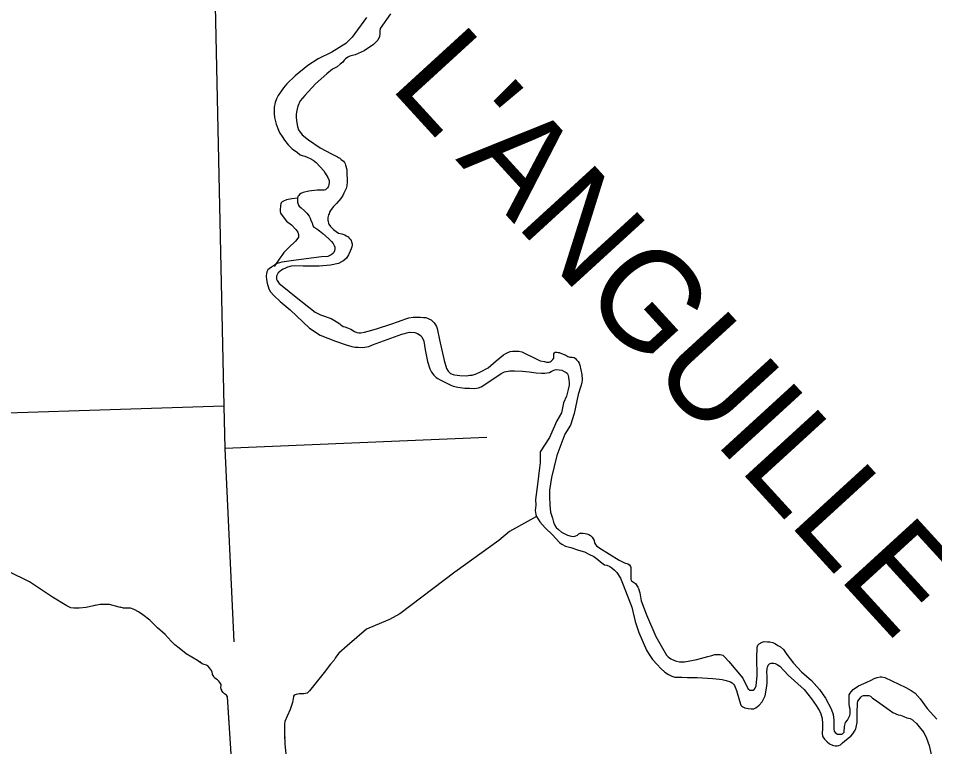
# Model space of a CAD drawing. Extents: x 1084508 to 1142749, y 1057638 to 1093403.
# Drawn here: x 1135571 to 1137107, y 1075738 to 1076958 of the extents above; entities that cross this region are included whole.
import ezdxf

# ---------------------------------------------------------------- set-up
doc = ezdxf.new("R2010")
doc.units = 0
for name, color, linetype in [('Level 35', 7, 'Continuous'), ('Level 4', 7, 'Continuous'), ('Level 43', 7, 'Continuous'), ('Level 5', 7, 'Continuous'), ('Level 9', 7, 'Continuous')]:
    doc.layers.add(name, color=color, linetype=linetype)

msp = doc.modelspace()

# ---------------------------------------------------------------- linework, layer by layer
at = {"layer": 'Level 35'}
for points in [[(1136038.6, 1076657.3), (1136029.4, 1076655.9), (1136020.1, 1076654.2), (1136015.2, 1076652.2), (1136013, 1076650.9), (1136011.4, 1076649.3), (1136010.8, 1076647.6), (1136010.2, 1076645.6), (1136010, 1076642.9), (1136009.4, 1076638.7), (1136009.4, 1076635), (1136010.2, 1076631.7), (1136012.7, 1076628.1), (1136020.5, 1076618.3), (1136028.6, 1076612.5), (1136035.9, 1076604.4), (1136039.2, 1076599.9), (1136040.3, 1076596.3), (1136040.3, 1076591.5), (1136039.2, 1076589.9), (1136035.3, 1076585.1), (1136024.2, 1076574.2), (1136015.8, 1076565.9), (1136012.5, 1076561.1), (1136009.1, 1076556.4), (1135999.4, 1076542.7)], [(1136439, 1076123.7), (1136394.1, 1076098.6), (1136376.3, 1076083.6), (1136302.6, 1076030.2), (1136210.2, 1075960.6), (1136192.8, 1075951.3), (1136168.9, 1075941.2), (1136154.6, 1075935.1), (1136138.4, 1075920.8), (1136121.7, 1075906.8), (1136108.2, 1075894.8), (1136102.4, 1075887.5), (1136100.1, 1075882.9), (1136093.9, 1075876.3), (1136083.1, 1075862.4), (1136058.9, 1075831.6), (1136056.6, 1075829.2), (1136055.1, 1075827.9), (1136052.2, 1075826.9), (1136049.2, 1075826.5), (1136046.4, 1075826.5), (1136041.6, 1075826.4), (1136039.1, 1075825.9), (1136036.7, 1075825.5), (1136034.5, 1075825), (1136033.3, 1075824.2), (1136032.2, 1075822.8), (1136031.7, 1075821.1), (1136031.3, 1075819), (1136031.1, 1075815.3), (1136030.2, 1075811.8)]]:
    msp.add_lwpolyline(points, dxfattribs=at)
at = {"layer": 'Level 4'}
msp.add_lwpolyline([(1135900, 1077005.7), (1135915.2, 1076308.8), (1135916.8, 1076237.6), (1135932.2, 1075913.8)], dxfattribs=at)
at = {"layer": 'Level 43'}
for points in [[(1135916.3, 1075826.5), (1135914.3, 1075828.7), (1135912.1, 1075831.7), (1135911.6, 1075832.8), (1135910.7, 1075834.2), (1135910.2, 1075837.3), (1135910.7, 1075840.3), (1135910.7, 1075842.2), (1135909.6, 1075843.9), (1135908.3, 1075845.6), (1135907.1, 1075847.5), (1135904.7, 1075850), (1135901.6, 1075851.9), (1135899.4, 1075853.6), (1135898.3, 1075855.5), (1135896.1, 1075859.1), (1135896.1, 1075860.2), (1135895.8, 1075862.7), (1135894.4, 1075865.5), (1135891.4, 1075869.9), (1135888.4, 1075873.2), (1135886.1, 1075874.6), (1135882.3, 1075875.7), (1135879, 1075877.1), (1135871.2, 1075882.3), (1135852.1, 1075893.7), (1135840.3, 1075902.8), (1135832.8, 1075908.4), (1135826.7, 1075915), (1135816.8, 1075926.1), (1135804.1, 1075937.1), (1135791.1, 1075950.1), (1135779.7, 1075958.7), (1135772, 1075964), (1135765.1, 1075967.6), (1135758.7, 1075970), (1135756.5, 1075970), (1135752.9, 1075970), (1135747.1, 1075970), (1135739.9, 1075972), (1135723.6, 1075976.1), (1135707.9, 1075976.1), (1135696.5, 1075974.2), (1135684.7, 1075971.2), (1135673, 1075970), (1135663.6, 1075970.3), (1135658.7, 1075970.6), (1135652.3, 1075973.9), (1135628.3, 1075988.6), (1135589.6, 1076014), (1135554.2, 1076031.7)], [(1135700.5, 1075974.9), (1135696.5, 1075974.2), (1135684.7, 1075971.2), (1135673, 1075970), (1135663.6, 1075970.3), (1135658.7, 1075970.6), (1135652.3, 1075973.9), (1135628.3, 1075988.6), (1135589.6, 1076014), (1135589.3, 1076014.2)], [(1135840.3, 1075902.8), (1135840.3, 1075902.8), (1135832.8, 1075908.4), (1135826.7, 1075915), (1135816.8, 1075926.1), (1135804.1, 1075937.1), (1135791.1, 1075950.1), (1135779.7, 1075958.7), (1135772, 1075964), (1135765.1, 1075967.6), (1135758.7, 1075970), (1135756.5, 1075970), (1135752.9, 1075970), (1135747.1, 1075970), (1135741.2, 1075971.6)], [(1135910.6, 1075834.8), (1135910.2, 1075837.3), (1135910.7, 1075840.3), (1135910.7, 1075842.2), (1135909.6, 1075843.9), (1135908.3, 1075845.6), (1135907.1, 1075847.5), (1135904.7, 1075850), (1135901.6, 1075851.9), (1135899.4, 1075853.6), (1135898.3, 1075855.5), (1135896.1, 1075859.1), (1135896.1, 1075860.2), (1135895.8, 1075862.7), (1135894.4, 1075865.5), (1135891.4, 1075869.9), (1135888.4, 1075873.2), (1135886.1, 1075874.6), (1135882.3, 1075875.7), (1135879, 1075877.1), (1135874.7, 1075880)], [(1135924.2, 1075777), (1135921.5, 1075821.5), (1135919.9, 1075824.2), (1135916.3, 1075826.5), (1135914.3, 1075828.7), (1135912.1, 1075831.7), (1135911.6, 1075832.8), (1135910.7, 1075834.2), (1135910.6, 1075834.8)], [(1135929, 1075700), (1135921.5, 1075821.5), (1135919.9, 1075824.2), (1135916.3, 1075826.5)], [(1136030.2, 1075811.8), (1136026.6, 1075800.3), (1136021.3, 1075789.1), (1136017.5, 1075780), (1136017.1, 1075776), (1136016.8, 1075757.7), (1136017.7, 1075742.9), (1136021.4, 1075702.7), (1136023.2, 1075675.2), (1136022.3, 1075629), (1136024, 1075625), (1136024.5, 1075621.3), (1136025.3, 1075617), (1136026.9, 1075612.6), (1136029.3, 1075608.4), (1136033.4, 1075602.5), (1136041.9, 1075593.2), (1136051.1, 1075581.8), (1136051.9, 1075579.4), (1136052.2, 1075575), (1136052.2, 1075570), (1136052.2, 1075564.4), (1136050.8, 1075536.2), (1136049.5, 1075504.9)], [(1136030.2, 1075811.8), (1136026.6, 1075800.3), (1136021.3, 1075789.1), (1136017.5, 1075780), (1136017.1, 1075776), (1136016.8, 1075757.7), (1136017.2, 1075752.2)]]:
    msp.add_lwpolyline(points, dxfattribs=at)
at = {"layer": 'Level 5'}
for points in [[(1135915.2, 1076308.8), (1135360.8, 1076290.8)], [(1136355.8, 1076256.3), (1135916.8, 1076237.6)]]:
    msp.add_lwpolyline(points, dxfattribs=at)
at = {"layer": 'Level 9'}
for points in [[(1136194.3, 1076965.7), (1136177.3, 1076941.1), (1136176.8, 1076937.5), (1136176.8, 1076932.6), (1136176.2, 1076927.8), (1136173.1, 1076921.9), (1136165.8, 1076914.8), (1136150.2, 1076903.8), (1136135.6, 1076897.3), (1136126.2, 1076894.8), (1136122.8, 1076893.1), (1136118.9, 1076890.8), (1136116.9, 1076888.3), (1136114.7, 1076885.2), (1136110.4, 1076881.5), (1136105.1, 1076877), (1136097.4, 1076873.3), (1136087.8, 1076865.4), (1136068.9, 1076848.4), (1136050.8, 1076829.2), (1136043.2, 1076819.9), (1136039.3, 1076811.4)], [(1136154.1, 1076959.6), (1136130.2, 1076926.9), (1136119.5, 1076916), (1136096.4, 1076901.6), (1136073.1, 1076890.6), (1136055.8, 1076879.3), (1136034.6, 1076862), (1136021, 1076848.5), (1136015.4, 1076842), (1136010, 1076834.7), (1136006.2, 1076829.1), (1136003.7, 1076823.6), (1136001.2, 1076817.6), (1135999.6, 1076809.5), (1135999.4, 1076805.7), (1135999.4, 1076802.2), (1135999.4, 1076798.4), (1136000, 1076792), (1136001, 1076788), (1136002.9, 1076781.1), (1136006.6, 1076771.1), (1136009.1, 1076766.1), (1136012.9, 1076760.5), (1136017.1, 1076754), (1136022.9, 1076746.5), (1136029.8, 1076740), (1136038.5, 1076733.4), (1136043.3, 1076729.6), (1136046.6, 1076728.4), (1136048.5, 1076728.2), (1136050.8, 1076727.5), (1136054.8, 1076725.9), (1136060, 1076723.4), (1136064.8, 1076720.7), (1136070, 1076717.1), (1136082.6, 1076702.9), (1136084.8, 1076698.8), (1136089.3, 1076691.6), (1136091.6, 1076686.5), (1136091.8, 1076684.5), (1136092, 1076682.7), (1136091.4, 1076679.9), (1136090.7, 1076677.3), (1136090.2, 1076676.3), (1136089.1, 1076674.5), (1136088, 1076673.2), (1136086.9, 1076671.9), (1136085.5, 1076671), (1136083.3, 1076670.3), (1136081.2, 1076670.3), (1136077.4, 1076670.7), (1136071.9, 1076670.5), (1136057.7, 1076668.9), (1136048, 1076666.3), (1136044.1, 1076664.8), (1136042.3, 1076663.2), (1136040.9, 1076661.8), (1136039.3, 1076659.6), (1136038.6, 1076657.3), (1136038.4, 1076655.5), (1136038.4, 1076653.5), (1136038.9, 1076650.6), (1136040.3, 1076645.6), (1136041.5, 1076643.5), (1136044.7, 1076640.9), (1136050.6, 1076635.8), (1136054.2, 1076631.8), (1136058.5, 1076626.9), (1136059.7, 1076623.7), (1136060.9, 1076619.6), (1136063.2, 1076615.6)], [(1136039.3, 1076811.4), (1136037.3, 1076804.1), (1136036.7, 1076797.8), (1136036.7, 1076791.9), (1136037.3, 1076783.4), (1136038.4, 1076776.9), (1136040.1, 1076771.6), (1136046.6, 1076763.4), (1136057.3, 1076754.6), (1136076.8, 1076741.3), (1136095.5, 1076731.4), (1136102.5, 1076727.8), (1136105.9, 1076726.3), (1136107.3, 1076725.5), (1136109.6, 1076724.1), (1136112.1, 1076722.1), (1136115.5, 1076719), (1136117.2, 1076716.7), (1136118.3, 1076714.5), (1136119.2, 1076712.2), (1136121.2, 1076704.9), (1136121.4, 1076701.5), (1136121.4, 1076695.8), (1136122, 1076690.7), (1136122, 1076684.2), (1136121.2, 1076677.7), (1136120, 1076673.5), (1136116.6, 1076665.3), (1136114.9, 1076661.3), (1136111.3, 1076656.5), (1136104.2, 1076648.1), (1136099.1, 1076643), (1136094.9, 1076638.2), (1136093.8, 1076636.2), (1136092.4, 1076633.6), (1136091.8, 1076631.1), (1136090.7, 1076629.1), (1136090.1, 1076627.1), (1136089.5, 1076624.9), (1136089.5, 1076622.6), (1136089.5, 1076620.1), (1136090.1, 1076617.3), (1136090.9, 1076615), (1136091.2, 1076613.3), (1136093.8, 1076609.6), (1136098.8, 1076604.8), (1136103.6, 1076601.1), (1136107.3, 1076598.6), (1136110.4, 1076597.8), (1136113, 1076597.5)], [(1136063.2, 1076615.6), (1136064.6, 1076610.5), (1136066.2, 1076608.3), (1136071.3, 1076605.5), (1136075.7, 1076602.1), (1136081, 1076597.7), (1136090.8, 1076589.6), (1136095.5, 1076584.6), (1136098.6, 1076581.2), (1136100.2, 1076577.6), (1136101.1, 1076575.1), (1136101.1, 1076572.6), (1136100.5, 1076568.7), (1136099.7, 1076565.9), (1136098, 1076564.5), (1136095.2, 1076562), (1136092.7, 1076560.9), (1136089.4, 1076559.5), (1136079.1, 1076558.9), (1136032, 1076552.8), (1136012.2, 1076550), (1136004.7, 1076547.7), (1136000.2, 1076545), (1135995.2, 1076541.6), (1135991, 1076538.5), (1135989.1, 1076536.9), (1135987.4, 1076533.8), (1135986.8, 1076530.7), (1135986.3, 1076526.3), (1135986.8, 1076520.7), (1135987.7, 1076514.8), (1135990.7, 1076505.4), (1135993.2, 1076500.1), (1135999.1, 1076494.2), (1136009.4, 1076484.2), (1136026.4, 1076469.9), (1136058.7, 1076439.3), (1136076.6, 1076427.8), (1136102.2, 1076417.5), (1136120, 1076411.6), (1136129.8, 1076408.8), (1136135.1, 1076407.7), (1136140.1, 1076407.5), (1136146.8, 1076406.9), (1136151.5, 1076407.5), (1136158.2, 1076408.6), (1136164.3, 1076411.1), (1136176.9, 1076415.8), (1136213.6, 1076429.2), (1136226.2, 1076432.3)], [(1136113, 1076597.5), (1136118, 1076595.8), (1136120, 1076594.1), (1136123.7, 1076592.1), (1136125.4, 1076590.1), (1136126.8, 1076588.4), (1136128.5, 1076586.2), (1136129.3, 1076583.9), (1136130.5, 1076580.5), (1136130.5, 1076578.3), (1136129.9, 1076575.4), (1136128.5, 1076572), (1136127.1, 1076568.1), (1136124, 1076561.9), (1136120.6, 1076556.5), (1136116.6, 1076552.8), (1136114.9, 1076551.4), (1136112.4, 1076550.3), (1136107.3, 1076547.7), (1136094, 1076544.9), (1136074.8, 1076542.9), (1136048, 1076542.9), (1136033.1, 1076543.5), (1136028.3, 1076543.2), (1136022, 1076541.5), (1136018.7, 1076539.8), (1136014.4, 1076538.1), (1136011.6, 1076536.4), (1136009.1, 1076534.4), (1136006.2, 1076531.9), (1136005.1, 1076529.6), (1136003.7, 1076526.3), (1136003.3, 1076525.2), (1136003.2, 1076524.2), (1136003.2, 1076523.4), (1136003.2, 1076522.4), (1136003.5, 1076521.4), (1136004.4, 1076519.4), (1136008, 1076514.2), (1136012.9, 1076510.3), (1136036.7, 1076491.4), (1136068.1, 1076466.2), (1136077.2, 1076461.6), (1136095.2, 1076455.4), (1136103.3, 1076450.5), (1136109.6, 1076446.3), (1136111.2, 1076444.6), (1136115.1, 1076442), (1136118, 1076441.4), (1136122.3, 1076440), (1136128.2, 1076437.4), (1136134, 1076433.8)], [(1136196.7, 1076446.3), (1136206.1, 1076449.8), (1136213.9, 1076452.4), (1136220.3, 1076455.1), (1136225.4, 1076456.3), (1136232.6, 1076457.7), (1136239.8, 1076457.9), (1136244.9, 1076457.7), (1136249.6, 1076457.4), (1136253.5, 1076457.1), (1136256.6, 1076456), (1136261, 1076454), (1136262.7, 1076453.2), (1136264.9, 1076451.2), (1136268, 1076448.2), (1136270.2, 1076444.8), (1136271.6, 1076442.3), (1136272.7, 1076438.7), (1136276.6, 1076419.7), (1136284.4, 1076384.9), (1136288.6, 1076371.8), (1136291.4, 1076367.3), (1136295, 1076363.4), (1136299.5, 1076361.4), (1136302, 1076361.2), (1136310.6, 1076360), (1136322, 1076359.5), (1136327.3, 1076360.3), (1136331.2, 1076360.6), (1136338.2, 1076362.8), (1136345.2, 1076365.9), (1136358, 1076372.9), (1136371.6, 1076384.6), (1136377.8, 1076389.3), (1136383.9, 1076394.3), (1136388.1, 1076396.9), (1136391.1, 1076398.5), (1136395, 1076399.9), (1136398.9, 1076400.5), (1136405.1, 1076400.5), (1136409.5, 1076400.5), (1136414.8, 1076399.4), (1136421.5, 1076396.3), (1136434.3, 1076390.2), (1136445.5, 1076384.6), (1136452.4, 1076383.2), (1136456.3, 1076382.4), (1136458.6, 1076382.4), (1136460.5, 1076382.4), (1136462.2, 1076382.9)], [(1136134, 1076433.8), (1136138, 1076432.2), (1136141.2, 1076431.6), (1136145.1, 1076431.6), (1136150.7, 1076432.5), (1136156.9, 1076434.5), (1136170.9, 1076438.1), (1136196.7, 1076446.3)], [(1136226.2, 1076432.3), (1136235.1, 1076432), (1136239.8, 1076430.3), (1136242.4, 1076428.9), (1136245.1, 1076426.7), (1136247.1, 1076424.7), (1136250.4, 1076417.5), (1136252.7, 1076402.7), (1136256.6, 1076383.2), (1136260.7, 1076371.2), (1136263.5, 1076365.3), (1136267.4, 1076360.3), (1136271.3, 1076356.7), (1136273.8, 1076355), (1136278, 1076352.5), (1136284.7, 1076349.2), (1136294.5, 1076344.1), (1136299.8, 1076342.2), (1136307.6, 1076340.5), (1136319.3, 1076338.8), (1136327.1, 1076338.8), (1136335.1, 1076338.3), (1136342.1, 1076339.1), (1136346.8, 1076341.1), (1136352.7, 1076344.7), (1136380, 1076363.1), (1136385.9, 1076366.2), (1136394.8, 1076367.8), (1136402.6, 1076367.8), (1136415.9, 1076367.3), (1136426.8, 1076365.9), (1136438.8, 1076364.5), (1136447.4, 1076363.9), (1136453, 1076363.9), (1136456.9, 1076364.2), (1136460.8, 1076365.1), (1136463.9, 1076366.5), (1136468.1, 1076369), (1136472.2, 1076369.8), (1136477, 1076369.5), (1136481.7, 1076368.7), (1136485.6, 1076366.7), (1136489, 1076365.1), (1136490.9, 1076363.7), (1136491.7, 1076361.4), (1136493.1, 1076357), (1136493.7, 1076352), (1136494.2, 1076348.6), (1136494, 1076343.6), (1136492.3, 1076336.3), (1136489.5, 1076325.5), (1136484.5, 1076314)], [(1136462.2, 1076382.9), (1136463.9, 1076383.7), (1136466.7, 1076386.5), (1136468.3, 1076388.8), (1136468.3, 1076391.6), (1136468.3, 1076393), (1136468.3, 1076394.6), (1136468.6, 1076396), (1136469.2, 1076398), (1136470.6, 1076398.8), (1136473.1, 1076398.8), (1136475.6, 1076398.5), (1136477, 1076398.5), (1136481.4, 1076396.9), (1136488.7, 1076393.8), (1136491.7, 1076391.8), (1136495.4, 1076390.7), (1136497, 1076390.7), (1136499.3, 1076390.4), (1136502.3, 1076389.9), (1136504.8, 1076388.2), (1136506.2, 1076386.3), (1136509, 1076383.5), (1136511, 1076380.4), (1136512.1, 1076377.3), (1136513.5, 1076369.2), (1136515.4, 1076361.4), (1136515.7, 1076353.1), (1136515.1, 1076347.8), (1136513.5, 1076342.2), (1136509, 1076328.2), (1136502.6, 1076296.4), (1136496.2, 1076276.6), (1136487, 1076261.6), (1136473.1, 1076225.9), (1136464.2, 1076189.3), (1136461.1, 1076167.6), (1136461.1, 1076156.7), (1136461.4, 1076143.1), (1136463, 1076130.8), (1136466.1, 1076120.7), (1136467.8, 1076114), (1136469.4, 1076109.6), (1136472.2, 1076105.4), (1136475.9, 1076102.1), (1136481.1, 1076097.6), (1136491.2, 1076092.6), (1136497.6, 1076090.6), (1136502, 1076090.1), (1136505.4, 1076091.2), (1136507.9, 1076092.6), (1136510.4, 1076094.5)], [(1136484.5, 1076314), (1136480.9, 1076297.3), (1136473.3, 1076283.9), (1136460.8, 1076256.3), (1136445.5, 1076232), (1136445.2, 1076227.8), (1136445.5, 1076223.7), (1136445.5, 1076214.4), (1136444.4, 1076205.2)], [(1136444.4, 1076205.2), (1136440.9, 1076177.4), (1136437.7, 1076152), (1136438, 1076142.6), (1136437.3, 1076133.8), (1136438, 1076127.3), (1136439, 1076123.7), (1136441.9, 1076119.1), (1136444.8, 1076114.9), (1136453.9, 1076104.5), (1136466, 1076092.8), (1136477.7, 1076080.1), (1136481.6, 1076077.4), (1136487.8, 1076074.2), (1136496.6, 1076071.9), (1136509.6, 1076067.3), (1136520, 1076064.7), (1136526.8, 1076060.8), (1136535.3, 1076056.6), (1136542.1, 1076051.7), (1136546.7, 1076047.5), (1136551.2, 1076044.2), (1136553.5, 1076042.9), (1136557.4, 1076041.9), (1136562, 1076040), (1136565.6, 1076037.4), (1136570.1, 1076033.8), (1136573.7, 1076029.6), (1136580.2, 1076020.4), (1136584.4, 1076009), (1136599.1, 1075971.6), (1136604.6, 1075947.5), (1136610.8, 1075929.6), (1136623.5, 1075899.6), (1136628, 1075892.4), (1136633.6, 1075884), (1136641.7, 1075875.5), (1136647.6, 1075869), (1136654.4, 1075862.8), (1136660.6, 1075858.9), (1136666.1, 1075856.3), (1136671, 1075854.6), (1136677.2, 1075854.3), (1136683, 1075854.3), (1136692.5, 1075854), (1136708.4, 1075853.7), (1136734.8, 1075852.4), (1136746.2, 1075851.4), (1136750.4, 1075850.7), (1136757.2, 1075849.1)], [(1136510.4, 1076094.5), (1136512.4, 1076095.6), (1136515.4, 1076095.9), (1136517.7, 1076095.9), (1136520.7, 1076095.4), (1136523.5, 1076094.8), (1136526.8, 1076093.4), (1136529.6, 1076091.7), (1136532.7, 1076089.2), (1136534.4, 1076086.2), (1136535.8, 1076083.4), (1136536.3, 1076079.5), (1136538, 1076076.7), (1136539.9, 1076074.7), (1136545.2, 1076070.8), (1136577.6, 1076050.7), (1136587, 1076046.3), (1136592.3, 1076044.3), (1136595.4, 1076042.6), (1136597.1, 1076040.1), (1136597.3, 1076038.2), (1136597.3, 1076035.4), (1136597.3, 1076030.4), (1136597.3, 1076020.3), (1136597.3, 1076018.1), (1136598.7, 1076016.1), (1136601.8, 1076013.6), (1136605.1, 1076011.4), (1136609.3, 1076005.5), (1136610.2, 1076003.3), (1136612.4, 1075995.8), (1136614.9, 1075982.4), (1136623.8, 1075959), (1136639.4, 1075922.4), (1136652.8, 1075899.3), (1136657.3, 1075891.5), (1136660, 1075888.7), (1136664.2, 1075885.3), (1136670.3, 1075882.3), (1136674, 1075881.4), (1136678.7, 1075880.3), (1136682.6, 1075880), (1136687.6, 1075880), (1136708, 1075883.9), (1136726.6, 1075889.2), (1136733.3, 1075890.9), (1136738.3, 1075892.3), (1136742, 1075892.3), (1136744.5, 1075892.3), (1136747.3, 1075892.3)], [(1136747.3, 1075892.3), (1136749.2, 1075891.8), (1136751.7, 1075891.2), (1136755.1, 1075888.1), (1136761.7, 1075880.6), (1136784.9, 1075852.7), (1136791.3, 1075839.9), (1136794.1, 1075834.9), (1136796.6, 1075832.9), (1136798.2, 1075832.6), (1136800.8, 1075832.6), (1136802.7, 1075832.9), (1136804.1, 1075834), (1136805.8, 1075836), (1136806.6, 1075837.4), (1136807.4, 1075839.9), (1136809.4, 1075857.2), (1136808.8, 1075886.5), (1136809.4, 1075904.9), (1136810.2, 1075908.2), (1136812.5, 1075910.4), (1136817.5, 1075913.2), (1136820.8, 1075914.1), (1136826.7, 1075913.8), (1136830.6, 1075913.5), (1136835.3, 1075912.4), (1136839.8, 1075910.2), (1136843.7, 1075907.7), (1136848.4, 1075905.1), (1136853.1, 1075901), (1136859, 1075892.3), (1136870.1, 1075877.8), (1136883.2, 1075863.6), (1136900, 1075848.8), (1136913.7, 1075833.6), (1136923.5, 1075819.3), (1136933.3, 1075801.2), (1136936.6, 1075791.7), (1136937.8, 1075782.2), (1136937.8, 1075775), (1136937.8, 1075770.3), (1136937.8, 1075767.6), (1136938.4, 1075764), (1136939.8, 1075761.7), (1136941.9, 1075759.9), (1136944, 1075759), (1136945.8, 1075758.7), (1136948.2, 1075758.7), (1136950.8, 1075758.7), (1136952.3, 1075759.7), (1136954, 1075761.1), (1136954.7, 1075762.4)], [(1136757.2, 1075849.1), (1136764.7, 1075846.8), (1136767.3, 1075845.2), (1136769.3, 1075843), (1136771.2, 1075840.5), (1136772.2, 1075837.7), (1136774.7, 1075831.9), (1136779.5, 1075814.6), (1136781.8, 1075807.8), (1136783.2, 1075806.1), (1136785.2, 1075804.7), (1136788.7, 1075803.2), (1136794, 1075801.8), (1136799.2, 1075801.3), (1136803.7, 1075801.5), (1136806.7, 1075803.2), (1136812.4, 1075807.3), (1136817.5, 1075812.9), (1136822.6, 1075823.1), (1136824.9, 1075835.9), (1136825.7, 1075844.3), (1136825.7, 1075848.5), (1136825.7, 1075856.1), (1136825.5, 1075862.9), (1136825.9, 1075868.9), (1136826.3, 1075871.2), (1136827.5, 1075874.4), (1136828.9, 1075875.7), (1136829.9, 1075876.6), (1136830.9, 1075877.3), (1136832.5, 1075878), (1136834.3, 1075878), (1136836.8, 1075878), (1136839.3, 1075877.3), (1136842.6, 1075875.8), (1136847, 1075873), (1136861.1, 1075857.8), (1136887.8, 1075834), (1136900.4, 1075818.3), (1136908, 1075807.2), (1136913.5, 1075798.2), (1136915.8, 1075793.1), (1136918.1, 1075785.1), (1136918.8, 1075777.1), (1136918.5, 1075768.3), (1136918, 1075760.3), (1136918.5, 1075756.4), (1136919.2, 1075754.4), (1136922.2, 1075750.6), (1136926.5, 1075746.4), (1136930.6, 1075742.9), (1136935.6, 1075740.4)], [(1136954.7, 1075762.4), (1136955.6, 1075771.7), (1136957.4, 1075778.4), (1136960.7, 1075782.4), (1136962.1, 1075785.6), (1136964.5, 1075790.3), (1136965, 1075793.5), (1136965, 1075796.6), (1136965, 1075800.7), (1136964, 1075804.7), (1136963.3, 1075810), (1136963.1, 1075821.7), (1136963.3, 1075825), (1136964.8, 1075827.9), (1136966.7, 1075830.1), (1136970.2, 1075833.6), (1136978.9, 1075839.8), (1136991.6, 1075845.6), (1137001.2, 1075849.9), (1137005.5, 1075852.5), (1137010.5, 1075854.2), (1137015.5, 1075854.9), (1137018, 1075854.9), (1137022.9, 1075853.7), (1137035, 1075848.2), (1137058.4, 1075837), (1137067, 1075832), (1137073.7, 1075827.4), (1137082.2, 1075818.4), (1137094.1, 1075802), (1137110.4, 1075784.1)], [(1136935.6, 1075740.4), (1136939.7, 1075739.6), (1136943.1, 1075739.5), (1136945.9, 1075739.8), (1136948.7, 1075740.9), (1136952.4, 1075744.6), (1136955.4, 1075747.3), (1136961.6, 1075752), (1136966.2, 1075755.8), (1136969.6, 1075759.7), (1136973.6, 1075765.5), (1136974.7, 1075767.8), (1136975.3, 1075770.9), (1136976.7, 1075778.5), (1136976.9, 1075794.5), (1136977.3, 1075810.9), (1136978.1, 1075814.3), (1136980.1, 1075817), (1136982.7, 1075820.9), (1136984.6, 1075822.6), (1136987.2, 1075824), (1136991.9, 1075824), (1136996.4, 1075823.7), (1136998.9, 1075822.6), (1137002.7, 1075819.5), (1137006.7, 1075816.3), (1137030.6, 1075799.7), (1137036.8, 1075795.4), (1137045.4, 1075791.6), (1137049.2, 1075790.6), (1137054.7, 1075788.5), (1137060.2, 1075786.6), (1137065.4, 1075785.1), (1137069.7, 1075782.8), (1137071.1, 1075781.3), (1137076.1, 1075776.8), (1137080.7, 1075771.3), (1137088.3, 1075761.5), (1137092.8, 1075752.2), (1137097.4, 1075740), (1137101, 1075725)]]:
    msp.add_lwpolyline(points, dxfattribs=at)

# ---------------------------------------------------------------- texts
msp.add_text("L'ANGUILLE", height=165.73, rotation=312.4436, dxfattribs=at).set_placement((1136191, 1076844.2))

doc.saveas('drawing.dxf')
